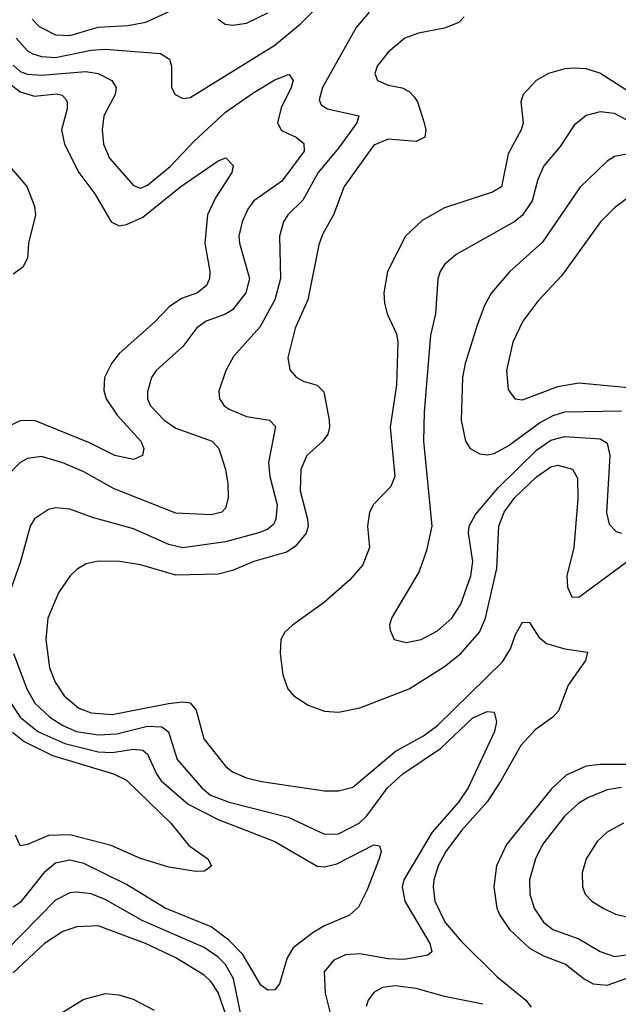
# Model space of a CAD drawing. Header units: inches. Extents: x 1308407 to 1441228, y 959628 to 1036311.
# Tile 703 of 729: x 1425448 to 1427141, y 1003318 to 1006102. Entities that reach past the tile are written whole.
import ezdxf

# ---------------------------------------------------------------- set-up
doc = ezdxf.new("R2010")
doc.units = ezdxf.units.IN
doc.header["$MEASUREMENT"] = 0
doc.layers.add('B4020', color=7, linetype='Continuous')

msp = doc.modelspace()

# ---------------------------------------------------------------- linework, layer by layer
at = {"layer": 'B4020', "color": 5}
for points, elevation in [([(1425438.5, 1006050), (1425470, 1006014), (1425485.1, 1006005.1), (1425510, 1005997.4), (1425550, 1005994.9), (1425650, 1006016.1), (1425690, 1006018.8), (1425846.4, 1006006.4), (1425872.1, 1005990), (1425877.4, 1005970), (1425877.4, 1005910), (1425888.2, 1005890), (1425910, 1005879.5), (1425930, 1005882.3), (1426170, 1006030.1), (1426242.4, 1006090), (1426310, 1006158)], 2760), ([(1425483.5, 1006103.5), (1425503, 1006083), (1425550, 1006058.9), (1425590, 1006056.7), (1425670, 1006081.1), (1425754.2, 1006085.8), (1425804.8, 1006095.2), (1425910, 1006143.3)], 2780), ([(1426437, 1006123), (1426399.9, 1006079.9), (1426305.1, 1005910), (1426295.4, 1005875.4), (1426301.2, 1005861.2), (1426318.4, 1005850), (1426407, 1005830), (1426402, 1005810), (1426350, 1005738.6), (1426292.5, 1005670), (1426248.6, 1005591.4), (1426206.9, 1005550), (1426194, 1005530), (1426183.3, 1005490), (1426185.5, 1005370), (1426170.1, 1005310), (1426127.3, 1005232.7), (1426053.2, 1005150), (1426031, 1005110), (1426011.8, 1005051.8), (1426013.8, 1005030), (1426026.9, 1005010), (1426040.7, 1005000.7), (1426090, 1004979.8), (1426154.4, 1004970), (1426171.5, 1004951.5), (1426151.9, 1004850), (1426155.5, 1004810), (1426176.1, 1004730), (1426172.9, 1004690), (1426165.7, 1004674.3), (1426150, 1004661.1), (1426127.9, 1004652.1), (1426030, 1004625.4), (1425910, 1004609.1), (1425870, 1004618), (1425770, 1004662.6), (1425654.6, 1004694.6), (1425590, 1004718.3), (1425550, 1004722.2), (1425530, 1004716.8), (1425490, 1004691.1), (1425478.2, 1004670), (1425450.9, 1004570), (1425415.3, 1004470)], 2760), ([(1426010, 1006103.6), (1426029.5, 1006089.5), (1426050, 1006086.4), (1426090, 1006092), (1426150, 1006121.3)], 2780), ([(1426705.1, 1006110), (1426690, 1006093.7), (1426650, 1006077.9), (1426576.2, 1006063.8), (1426537.6, 1006050), (1426490, 1006009.7), (1426459.7, 1005970), (1426452.8, 1005950), (1426460.3, 1005930), (1426490, 1005916.9), (1426530, 1005909.5), (1426550, 1005899), (1426564.2, 1005884.2), (1426573.1, 1005870), (1426592.1, 1005810), (1426596.6, 1005790), (1426594, 1005770), (1426570, 1005757.7), (1426490, 1005764.4), (1426450, 1005747.5), (1426365.8, 1005630), (1426336.2, 1005550), (1426305, 1005495), (1426294.5, 1005465.5), (1426263.4, 1005310), (1426227.7, 1005230), (1426206.7, 1005146.7), (1426211.8, 1005111.8), (1426230, 1005091.6), (1426250, 1005080.2), (1426290, 1005068.4), (1426308.4, 1005050), (1426323.3, 1004970), (1426324.8, 1004950), (1426320.1, 1004930), (1426305.2, 1004910), (1426260.7, 1004870), (1426243.3, 1004830), (1426241.2, 1004770), (1426262.2, 1004690), (1426263.7, 1004670), (1426258.3, 1004650), (1426227.2, 1004612.8), (1426203.2, 1004596.8), (1426110, 1004570.3), (1426050, 1004544.5), (1426010, 1004534.8), (1425890, 1004531.2), (1425790, 1004560.7), (1425730.1, 1004569.9), (1425670, 1004571.2), (1425636.3, 1004563.7), (1425611.2, 1004548.8), (1425590.7, 1004529.3), (1425558.4, 1004481.6), (1425527.8, 1004410), (1425522.5, 1004350), (1425532.4, 1004270), (1425549.1, 1004229.1), (1425574.4, 1004190), (1425615.8, 1004155.8), (1425650, 1004142.2), (1425710, 1004137.9), (1425869, 1004169), (1425910, 1004173.6), (1425930, 1004171), (1425947.1, 1004150), (1425968.7, 1004068.7), (1426030, 1003991.8), (1426050, 1003975.3), (1426090, 1003958.7), (1426132.1, 1003947.9), (1426310, 1003921.8), (1426350, 1003922.1), (1426390, 1003932.6), (1426510, 1004032.6), (1426590, 1004077), (1426630, 1004106.7), (1426813.7, 1004286.3), (1426836.6, 1004323.4), (1426850, 1004363.8), (1426870, 1004399.1), (1426890, 1004398), (1426916.1, 1004356.1), (1426938, 1004338), (1426990, 1004323.3), (1427053.8, 1004313.8), (1427048.2, 1004290), (1426999.1, 1004220.9), (1426971.6, 1004148.4), (1426956.2, 1004130), (1426905.7, 1004094.3), (1426865.4, 1004050), (1426809.4, 1003950), (1426770, 1003890.9), (1426697.9, 1003810), (1426653.6, 1003750), (1426632.2, 1003710), (1426619.6, 1003670), (1426617.2, 1003650), (1426622.3, 1003610), (1426651.2, 1003550), (1426696.5, 1003496.5), (1426797.2, 1003397.2), (1426879.7, 1003330), (1426894.9, 1003310)], 2780), ([(1425430, 1005972.9), (1425450, 1005955.5), (1425470, 1005947.5), (1425510, 1005945.3), (1425635.2, 1005955.2), (1425670.3, 1005950), (1425709.1, 1005930), (1425721.5, 1005910), (1425718.6, 1005890), (1425686.5, 1005830), (1425681.5, 1005790), (1425685.4, 1005750), (1425702.3, 1005710), (1425770, 1005633.2), (1425790, 1005625.7), (1425810, 1005634.4), (1425873.4, 1005686.6), (1425941.8, 1005758.2), (1426030, 1005840.1), (1426110, 1005896.4), (1426170, 1005931.7), (1426205.5, 1005945.5), (1426210, 1005946.7), (1426221.5, 1005930), (1426216.1, 1005910), (1426187.5, 1005852.5), (1426177.3, 1005810), (1426188.7, 1005788.7), (1426230, 1005769.5), (1426252, 1005752), (1426252.5, 1005730), (1426190, 1005645.8), (1426110, 1005589.8), (1426093.6, 1005566.4), (1426077.1, 1005530), (1426068.4, 1005490), (1426069.6, 1005470), (1426098.5, 1005370), (1426088.3, 1005330), (1426050, 1005281.5), (1426030, 1005269), (1425975.8, 1005250), (1425949.7, 1005230.3), (1425910, 1005178), (1425833.8, 1005110), (1425821, 1005090), (1425809.4, 1005050), (1425810.2, 1005030), (1425817.8, 1005010), (1425856.6, 1004970), (1425890, 1004947.4), (1425992.8, 1004910), (1426011.2, 1004890), (1426030.1, 1004830.1), (1426037.4, 1004790), (1426038.2, 1004750), (1426030, 1004720.5), (1426020.3, 1004710), (1425990, 1004702.5), (1425890, 1004706.4), (1425715.7, 1004775.7), (1425630, 1004823.4), (1425570, 1004849.3), (1425510, 1004866.8), (1425470, 1004861.3), (1425450, 1004849.8), (1425410, 1004809.8)], 2740), ([(1427170, 1005898.7), (1427089.4, 1005950.6), (1427050, 1005962.5), (1427015.2, 1005964.8), (1426990, 1005963), (1426943.7, 1005950), (1426909.1, 1005930), (1426872.2, 1005890), (1426865.6, 1005870), (1426872.3, 1005810), (1426866.9, 1005790), (1426830, 1005722.6), (1426810.8, 1005629.2), (1426785.5, 1005614.5), (1426650.1, 1005569.9), (1426586.3, 1005533.7), (1426539.1, 1005490), (1426488.4, 1005390), (1426478.1, 1005330), (1426480.2, 1005300.2), (1426487.9, 1005270), (1426514.2, 1005214.1), (1426517.9, 1005190), (1426513.6, 1005070), (1426496.3, 1004950), (1426509, 1004810), (1426498.2, 1004781.8), (1426448.7, 1004731.3), (1426437.1, 1004710), (1426432.1, 1004670), (1426437.5, 1004610), (1426419.1, 1004560.9), (1426381.7, 1004518.3), (1426310, 1004454.8), (1426219.6, 1004390), (1426198.3, 1004370), (1426186.7, 1004350), (1426185, 1004310), (1426192.4, 1004250), (1426206.7, 1004210), (1426223.6, 1004190), (1426264.1, 1004164.1), (1426310, 1004147.2), (1426350, 1004144.3), (1426410, 1004156.1), (1426550, 1004210.6), (1426650, 1004273.2), (1426695.8, 1004310), (1426748.7, 1004370), (1426765.9, 1004410), (1426797.8, 1004550), (1426803.1, 1004670), (1426818.6, 1004710), (1426848.6, 1004751.4), (1426910, 1004809.7), (1426950, 1004838), (1426970, 1004842.2), (1427011.5, 1004831.5), (1427025.4, 1004805.4), (1427026.9, 1004746.9), (1427015, 1004610), (1426995.4, 1004530), (1426997.9, 1004497.9), (1427010, 1004470.2), (1427030, 1004469.5), (1427170, 1004572.7)], 2820), ([(1425420.4, 1005920.4), (1425450, 1005897.8), (1425490, 1005885.5), (1425552.2, 1005892.2), (1425568.5, 1005888.5), (1425578.1, 1005878.1), (1425582.5, 1005870), (1425582.5, 1005850), (1425566.8, 1005790), (1425574.7, 1005750), (1425616, 1005670), (1425660.5, 1005610), (1425706.8, 1005530), (1425730, 1005518.7), (1425750, 1005522.9), (1425796.2, 1005543.8), (1425903.6, 1005630), (1426010, 1005703.2), (1426030.9, 1005710.9), (1426052.4, 1005690), (1426048, 1005670), (1426001.9, 1005598.1), (1425979.9, 1005550), (1425971.5, 1005470), (1425986.2, 1005390), (1425985.2, 1005370), (1425976.5, 1005350), (1425951.4, 1005330), (1425906.2, 1005313.7), (1425870.8, 1005290), (1425830, 1005246.5), (1425730, 1005158.1), (1425707.9, 1005130), (1425687.8, 1005090), (1425686, 1005054), (1425693.1, 1005030), (1425724.3, 1004984.3), (1425790.8, 1004910), (1425799, 1004890), (1425795.8, 1004870), (1425770, 1004858.6), (1425717.6, 1004870), (1425645.4, 1004905.4), (1425490, 1004968.3), (1425450, 1004967.6), (1425411.8, 1004950)], 2720), ([(1427310, 1005741.4), (1427130, 1005836.7), (1427090, 1005841.4), (1427050, 1005830.7), (1427016.5, 1005803.5), (1426977, 1005743), (1426930.9, 1005689.1), (1426913.4, 1005650), (1426897.8, 1005590), (1426870.6, 1005549.4), (1426848.6, 1005531.4), (1426682.4, 1005437.6), (1426650, 1005409.7), (1426637.1, 1005390), (1426630.8, 1005369.2), (1426624.1, 1005270), (1426610.1, 1005209.9), (1426592.2, 1004992.2), (1426590.1, 1004910.1), (1426614.3, 1004670), (1426598.8, 1004601.2), (1426577.7, 1004542.3), (1426499.5, 1004410), (1426494, 1004390), (1426495.8, 1004375.8), (1426507.7, 1004350), (1426540.9, 1004340.9), (1426583.7, 1004350), (1426630, 1004373.8), (1426670, 1004410.3), (1426695.6, 1004450), (1426724.3, 1004530), (1426729.8, 1004570), (1426717.5, 1004650), (1426719.8, 1004670), (1426736.9, 1004703.1), (1426801.6, 1004778.4), (1426910, 1004885.3), (1426950, 1004913.6), (1426990, 1004924), (1427090, 1004917.4), (1427110, 1004904.9), (1427117.5, 1004870), (1427107.5, 1004707.5), (1427115.8, 1004675.8), (1427134.7, 1004654.7), (1427150, 1004650.2)], 2840), ([(1427170, 1005722.9), (1427130, 1005714.9), (1427110, 1005701.6), (1427032.3, 1005627.7), (1426926.9, 1005473.1), (1426834.2, 1005390), (1426783, 1005330), (1426764.2, 1005295.8), (1426741.7, 1005238.2), (1426708.5, 1005130), (1426700.6, 1005090), (1426697, 1004970), (1426708.7, 1004910), (1426722, 1004890), (1426750, 1004874.5), (1426770, 1004871.8), (1426790, 1004875.9), (1426830, 1004897.5), (1426918, 1004962), (1426957.2, 1004982.8), (1426990, 1004993.3), (1427150, 1004995.7)], 2860), ([(1425414.2, 1005694.2), (1425468.9, 1005630), (1425490, 1005574.8), (1425492.9, 1005550), (1425473, 1005470), (1425470, 1005428), (1425457.5, 1005402.5), (1425430, 1005382)], 2680), ([(1427190, 1005614.5), (1427130.1, 1005569.9), (1427090.8, 1005530), (1426981.5, 1005378.5), (1426914, 1005306), (1426871.5, 1005250), (1426842.5, 1005190), (1426824.6, 1005110), (1426830, 1005056.3), (1426848.7, 1005030), (1426870, 1005027.4), (1426970, 1005065), (1427030, 1005075.2), (1427190, 1005060.2)], 2880), ([(1425430.6, 1004310), (1425468.8, 1004210), (1425491, 1004170), (1425533.1, 1004130), (1425570, 1004106.6), (1425608.6, 1004090), (1425670, 1004079.9), (1425722.8, 1004082.8), (1425810, 1004104.4), (1425850, 1004102.7), (1425868.9, 1004088.9), (1425893.9, 1004010), (1425963.6, 1003930), (1425988.3, 1003910), (1426040.8, 1003890), (1426207.5, 1003847.5), (1426310, 1003799.8), (1426350, 1003800.1), (1426408, 1003830), (1426430, 1003851.2), (1426488.1, 1003930), (1426531.6, 1003970), (1426638.7, 1004041.3), (1426730, 1004127.8), (1426770, 1004145.8), (1426790, 1004143.8), (1426796.7, 1004116.7), (1426791.5, 1004090), (1426716.8, 1003930), (1426688.9, 1003890), (1426614.6, 1003805.4), (1426534.6, 1003670), (1426530.1, 1003650), (1426537.4, 1003610), (1426608.2, 1003490), (1426613.4, 1003466.6), (1426602.6, 1003457.4), (1426535.2, 1003444.8), (1426490, 1003447.3), (1426410, 1003460.8), (1426370, 1003457.9), (1426336.6, 1003443.4), (1426309.7, 1003410.3), (1426312.1, 1003350), (1426327.5, 1003290)], 2760), ([(1425382.3, 1004230), (1425449.8, 1004130), (1425499.9, 1004090), (1425576, 1004056), (1425670, 1004032.3), (1425710, 1004030), (1425770, 1004039.7), (1425796.7, 1004036.7), (1425810, 1004025.4), (1425834.8, 1003970), (1425848.6, 1003950), (1425924.5, 1003884.5), (1426010, 1003840.6), (1426170, 1003778.2), (1426290, 1003709), (1426310, 1003706.6), (1426344.9, 1003715.1), (1426450, 1003768.9), (1426466, 1003766), (1426470.2, 1003750.2), (1426464.7, 1003730), (1426430, 1003640.5), (1426406.6, 1003593.4), (1426381.3, 1003570), (1426310, 1003540.2), (1426278.5, 1003521.5), (1426221.9, 1003478.1), (1426204.5, 1003450), (1426183.4, 1003376.6), (1426170, 1003359.5), (1426150, 1003358.7), (1426130, 1003372.4), (1426079, 1003459), (1426039.4, 1003499.4), (1425990, 1003537.8), (1425859.9, 1003590), (1425750, 1003657), (1425630, 1003716.7), (1425590, 1003725.5), (1425550, 1003717.7), (1425516.4, 1003690), (1425450, 1003606.4), (1425430, 1003593.2)], 2740), ([(1425428, 1004088), (1425461.2, 1004061.2), (1425541.4, 1004021.4), (1425713.7, 1003970), (1425750, 1003951.7), (1425875.5, 1003830), (1425927.1, 1003767.1), (1425980.7, 1003730), (1425990.5, 1003710), (1425979.9, 1003700.1), (1425970, 1003695.1), (1425946, 1003694), (1425870, 1003705.7), (1425790, 1003730.8), (1425707.1, 1003767.1), (1425590, 1003797.1), (1425530, 1003795.3), (1425470, 1003769.8), (1425450, 1003766), (1425436.1, 1003796.1)], 2720), ([(1427190, 1003996), (1427090, 1003996.2), (1427050, 1003991.7), (1426993.5, 1003966.5), (1426952.5, 1003927.5), (1426825.2, 1003770), (1426796.9, 1003710), (1426788.8, 1003650), (1426797.7, 1003590), (1426806.2, 1003570), (1426833.8, 1003530), (1426890, 1003476.8), (1426930, 1003455.7), (1426992, 1003432), (1427044.3, 1003390), (1427070, 1003376.2), (1427110, 1003372.4), (1427230, 1003414.8)], 2820), ([(1427150, 1003931.4), (1427110, 1003924.5), (1427056.6, 1003903.4), (1427030, 1003886.9), (1426990, 1003851.2), (1426926.8, 1003770), (1426906.8, 1003730), (1426890.1, 1003670), (1426891.3, 1003630), (1426902.9, 1003590), (1426930, 1003550.2), (1426956.5, 1003530), (1427030, 1003503.9), (1427090, 1003467.3), (1427130, 1003453.3), (1427170, 1003458.8)], 2840), ([(1427155.8, 1003830), (1427110, 1003804.6), (1427081.8, 1003778.2), (1427050.2, 1003730), (1427038.9, 1003690), (1427040.2, 1003650), (1427047.1, 1003630), (1427066, 1003610), (1427098.7, 1003590), (1427133.3, 1003573.3), (1427170, 1003564.6)], 2860), ([(1426073.9, 1003290), (1426053.3, 1003390), (1426030.7, 1003430.7), (1426010, 1003451.7), (1425970, 1003478.6), (1425795.1, 1003555.1), (1425690, 1003614.6), (1425650, 1003630.8), (1425610, 1003635.7), (1425590, 1003633.6), (1425550, 1003613.1), (1425410, 1003470.4)], 2760), ([(1426031.7, 1003290), (1426010, 1003352), (1425990, 1003381.8), (1425970, 1003400.8), (1425890, 1003449.9), (1425803.7, 1003490), (1425670, 1003540.1), (1425610, 1003537.5), (1425570, 1003524.5), (1425518.9, 1003490), (1425430, 1003407.6)], 2780), ([(1426758.3, 1003318.3), (1426650, 1003340.4), (1426570, 1003363.1), (1426510, 1003370.7), (1426474.4, 1003365.6), (1426450, 1003351.9), (1426433.4, 1003330), (1426428.1, 1003311.9)], 2780), ([(1425830, 1003300.6), (1425770, 1003332.1), (1425730, 1003344.4), (1425690, 1003347.9), (1425630, 1003332.1), (1425560.7, 1003290)], 2820)]:
    msp.add_lwpolyline(points, dxfattribs=dict(at, elevation=elevation))

doc.saveas('drawing.dxf')
